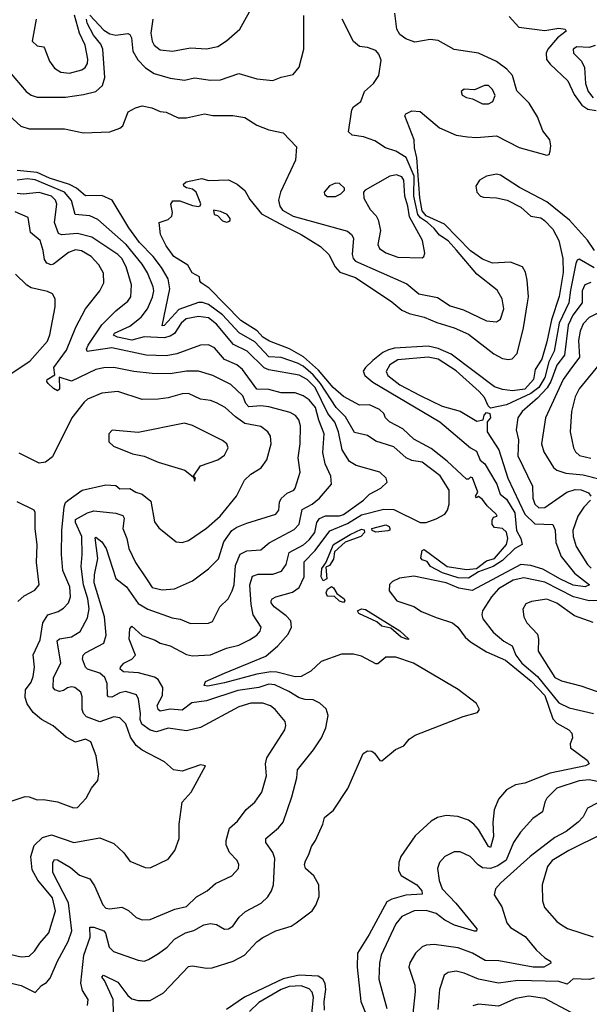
# Model space of a CAD drawing. Extents: x 1552294 to 1694791, y 811929 to 917222.
# Tile 635 of 643: x 1683688 to 1686515, y 899891 to 904782. Entities that reach past the tile are written whole.
import ezdxf

# ---------------------------------------------------------------- set-up
doc = ezdxf.new("R2010")
doc.units = 0

msp = doc.modelspace()

# ---------------------------------------------------------------- linework, layer by layer
at = {"layer": '0CON10XD'}
for points in [[(1684348.6, 904785), (1684339.2, 904715), (1684344.6, 904675), (1684355.3, 904655.3), (1684385, 904631.8), (1684445.4, 904625.4), (1684535, 904642.9), (1684615, 904636.7), (1684671.3, 904648.7), (1684713.7, 904676.3), (1684780, 904735), (1684853.1, 904865)], [(1683769.6, 904785), (1683749.2, 904675), (1683775, 904652), (1683805, 904648), (1683811.3, 904641.3), (1683835, 904575.8), (1683860.5, 904540.5), (1683892.1, 904522.1), (1683935, 904517.1), (1683996.7, 904533.3), (1684012.4, 904545), (1684023.8, 904565), (1684025.7, 904585.7), (1684012.8, 904655), (1683984.5, 904715), (1683960.4, 904805)], [(1684035, 904804.8), (1684105, 904730.2), (1684135, 904712.2), (1684165, 904705.3), (1684225, 904713.1), (1684235, 904708.6), (1684241.9, 904691.9), (1684249.1, 904625), (1684273.3, 904583.3), (1684312.2, 904542.2), (1684355, 904514.1), (1684435, 904491.3), (1684505, 904481.5), (1684555, 904492.7), (1684635, 904481.2), (1684685, 904482.5), (1684775, 904514.5), (1684865, 904487.5), (1684945, 904479.2), (1684985, 904495.7), (1685045, 904510), (1685074.3, 904545.7), (1685098.9, 904635), (1685097.6, 904802.4)], [(1686168.6, 903948.6), (1686075, 904009.3), (1686054.1, 904014.1), (1686004.5, 904005.5), (1685970.9, 903985), (1685951.9, 903955), (1685956.9, 903925), (1685975, 903905.5), (1685990, 903900), (1686055, 903897.8), (1686107.1, 903885), (1686175, 903851.4), (1686225, 903806.6), (1686275, 903797.7), (1686293.5, 903785), (1686335, 903741.6), (1686364, 903685), (1686384.2, 903595), (1686386.4, 903526.4), (1686366.5, 903406.5), (1686328.4, 903291.6), (1686305, 903182.5), (1686279.4, 903095), (1686247.2, 903045), (1686238.9, 902995), (1686195, 902947.3), (1686135, 902938.2), (1686084.4, 902944.4), (1686045, 902958.2), (1685829.8, 903119.8), (1685765, 903149), (1685715, 903159.6), (1685549.1, 903150.9), (1685518, 903142), (1685491.2, 903128.8), (1685441.1, 903088.9), (1685404.5, 903055), (1685393.3, 903036.7), (1685401.2, 903015), (1685441.5, 902981.5), (1685773.1, 902785), (1685925.8, 902655.8), (1685955, 902639.1), (1685973.5, 902593.5), (1685996.2, 902575), (1686015.4, 902545), (1686056.1, 902475), (1686073.3, 902425), (1686105, 902400.8), (1686145, 902332.5), (1686154.4, 902244.4), (1686175.2, 902205.2), (1686181.8, 902175), (1686145, 902154.6), (1686085.3, 902095), (1686038.7, 902065), (1685965, 902038.9), (1685915, 902007.9), (1685865, 902009.6), (1685786.7, 902035), (1685727.8, 902065), (1685711.2, 902091.2), (1685685, 902098.6), (1685679.5, 902109.5), (1685685.6, 902144.4), (1685695, 902150.8), (1685810, 902065), (1685905, 902050), (1685955, 902055.6), (1686005, 902093.2), (1686045.3, 902104.7), (1686105.2, 902174.8), (1686111.8, 902205), (1686105, 902235.6), (1686085, 902254.6), (1686045, 902259.4), (1686033.6, 902273.6), (1686033.9, 902296.1), (1686040, 902310), (1686057.5, 902315), (1686053.3, 902325), (1686007.7, 902367.7), (1685985, 902398.9), (1685965, 902413.3), (1685955, 902407.5), (1685950, 902415), (1685962, 902435), (1685935, 902506.2), (1685925, 902510), (1685915, 902500), (1685905, 902500), (1685809.6, 902589.6), (1685731.2, 902651.2), (1685645, 902698.5), (1685589.2, 902749.2), (1685522.9, 902785), (1685504.2, 902805), (1685496, 902825), (1685474, 902845), (1685425, 902868), (1685375, 902867.5), (1685295, 902910.9), (1685244.2, 902955), (1685171.3, 903041.3), (1685097.1, 903107), (1685026.5, 903146.5), (1684927.5, 903185), (1684895, 903205.3), (1684866, 903236), (1684785, 903287.5), (1684627.6, 903447.6), (1684588.8, 903475), (1684581.2, 903485), (1684580, 903505), (1684544.3, 903524.3), (1684522.1, 903562.1), (1684452.8, 903605), (1684415, 903658), (1684386.2, 903715), (1684380, 903775), (1684425, 903790), (1684443.6, 903806.4), (1684446.7, 903825), (1684437.5, 903865), (1684448.3, 903881.7), (1684483, 903883), (1684545, 903858.8), (1684575, 903853.3), (1684583, 903857), (1684587, 903867), (1684563.3, 903925), (1684545, 903940), (1684515, 903946.7), (1684502.5, 903955), (1684500, 903965), (1684514.2, 903975.8), (1684592.3, 903992.3), (1684625, 903983.8), (1684725, 903986.2), (1684767.5, 903965), (1684805, 903933.3), (1684829.5, 903889.5), (1684887.8, 903817.8), (1685005, 903755.2), (1685084.5, 903715), (1685181.5, 903655), (1685222.5, 903615), (1685254.2, 903554.2), (1685277.2, 903527.2), (1685355, 903500.5), (1685535, 903380.4), (1685585, 903338.7), (1685621.7, 903321.7), (1685695, 903304.1), (1685757.7, 903277.7), (1685845, 903251.9), (1685915, 903220), (1686042.3, 903122.3), (1686085, 903098.8), (1686115, 903093.6), (1686133.1, 903096.9), (1686156.7, 903123.2), (1686188.5, 903251.5), (1686209.4, 903375), (1686213.8, 903405), (1686207.4, 903487.4), (1686198.6, 903528.6), (1686183.6, 903553.6), (1686125, 903577.3), (1686035, 903571.9), (1685985, 903593.1), (1685925, 903633.3), (1685795.9, 903765.9), (1685705, 903808.1), (1685685, 903832.8), (1685673.5, 903896.5), (1685659.5, 904095), (1685647.2, 904145), (1685645.8, 904185), (1685600, 904305), (1685604.2, 904315), (1685635, 904329.1), (1685675, 904325.4), (1685771.8, 904245), (1685855, 904209.1), (1685910.8, 904200.8), (1685955, 904197), (1686055, 904205.3), (1686167.5, 904147.5), (1686305, 904109.5), (1686317, 904113), (1686321.8, 904128.2), (1686325.2, 904155), (1686319.3, 904185), (1686285, 904230.2), (1686258.8, 904298.8), (1686217, 904367), (1686155, 904428.4), (1686134.9, 904504.9), (1686106.7, 904536.8), (1686055, 904574), (1685965, 904615.3), (1685845, 904633.2), (1685765, 904679.4), (1685725, 904682.9), (1685649.1, 904670.9), (1685605, 904686.5), (1685575, 904708.1), (1685559.5, 904735), (1685549.6, 904815)], [(1683615, 904324.4), (1683693.3, 904253.3), (1683735, 904240.5), (1683859.7, 904240.3), (1683909.2, 904239.1), (1684005, 904220), (1684135.7, 904225.7), (1684185, 904243.1), (1684199.2, 904255), (1684226.9, 904325), (1684262.9, 904345), (1684295, 904353.6), (1684343.6, 904343.6), (1684385, 904326.4), (1684415, 904323.3), (1684475, 904294.4), (1684515, 904294.5), (1684605, 904314.6), (1684646.2, 904306.2), (1684745, 904305.3), (1684805, 904296.2), (1684865, 904257.5), (1684925, 904235.5), (1684995, 904219.2), (1685061.2, 904151.2), (1685057.1, 904085), (1684982.3, 903925), (1684972.1, 903885), (1684978.4, 903855), (1684992.5, 903835), (1685045, 903805.6), (1685315, 903730.9), (1685335, 903714.6), (1685345, 903696), (1685337.4, 903615), (1685343.6, 903595), (1685355, 903583.2), (1685610.1, 903470.1), (1685669.6, 903419.6), (1685762, 903402), (1685825, 903360.3), (1685891.3, 903341.3), (1686005, 903285.5), (1686055, 903280.8), (1686075.4, 903294.6), (1686090.5, 903345), (1686082.9, 903395), (1686058.3, 903438.3), (1685957.5, 903517.5), (1685856.3, 903636.3), (1685815, 903684), (1685771.9, 903711.9), (1685744.5, 903745), (1685712.7, 903775), (1685677, 903797), (1685664.1, 903814.1), (1685643.8, 903905), (1685645.3, 904005), (1685606.9, 904096.9), (1685555, 904128.2), (1685504.2, 904145), (1685450.5, 904180.5), (1685395, 904200), (1685337.9, 904207.9), (1685320.6, 904225), (1685335.8, 904335), (1685345, 904349.2), (1685380.8, 904375), (1685398.6, 904425), (1685444.2, 904465), (1685470.8, 904505), (1685481.7, 904581.7), (1685471.1, 904611.1), (1685455, 904629.4), (1685415, 904643.5), (1685375, 904648.8), (1685344.2, 904674.2), (1685287.9, 904785)], [(1683635.5, 904525), (1683720, 904425), (1683745, 904406.7), (1683775, 904396.5), (1683915, 904396.4), (1684005, 904410.8), (1684065, 904425.4), (1684098.8, 904455), (1684109.6, 904495), (1684100.7, 904635), (1684090.7, 904660.7), (1684053.9, 904705), (1684023, 904765), (1684018.6, 904785)], [(1686117.1, 904797.1), (1686165.7, 904745), (1686295, 904728.6), (1686365, 904739.4), (1686395.5, 904735), (1686401.1, 904725), (1686357.3, 904692.7), (1686309.2, 904635), (1686300.5, 904615), (1686303.3, 904585), (1686320.6, 904560.6), (1686408.2, 904478.2), (1686441, 904411), (1686477.8, 904357.8), (1686508, 904338), (1686548.9, 904331.1)], [(1686545, 904653.2), (1686515, 904643.5), (1686453.1, 904646.9), (1686435.6, 904635), (1686436.9, 904615), (1686476.7, 904576.8), (1686491.6, 904545), (1686496.4, 904465), (1686509.8, 904425), (1686535, 904394.4)], [(1685985, 904364.2), (1686015, 904364.3), (1686036, 904375), (1686047.8, 904405), (1686035.4, 904435.4), (1686015.4, 904455.4), (1685994.6, 904455.4), (1685945, 904433.3), (1685895, 904436.2), (1685880, 904425), (1685885, 904407.5), (1685905, 904396.2), (1685935, 904388.8), (1685985, 904364.2)], [(1684153.2, 899846.8), (1684151.1, 899915), (1684109, 900009), (1684094.7, 900025), (1684103.3, 900035), (1684175, 900001.5), (1684224.2, 899934.2), (1684245, 899917.6), (1684275, 899909.4), (1684335, 899909.2), (1684402.2, 899947.8), (1684525, 900077.9), (1684545, 900081.2), (1684615, 900070.3), (1684642.3, 900072.3), (1684747.8, 900105), (1684804.4, 900135.6), (1684865, 900200.4), (1684895, 900222.5), (1684960, 900255), (1685035, 900279.6), (1685060, 900295), (1685139.4, 900355), (1685157.4, 900382.6), (1685173.6, 900426.4), (1685171.9, 900485), (1685148.4, 900528.4), (1685106.7, 900565), (1685101.5, 900585), (1685106.3, 900603.7), (1685123.5, 900635), (1685135.5, 900675), (1685156.2, 900705), (1685193.1, 900785), (1685200.9, 900819.1), (1685245.6, 900855), (1685317, 900963), (1685393, 901137), (1685415, 901149.4), (1685435, 901148.6), (1685448.8, 901138.8), (1685475, 901101.2), (1685485, 901100), (1685553.7, 901156.3), (1685595, 901174.1), (1685621.9, 901208.1), (1685651.6, 901228.4), (1685889.4, 901320.6), (1685960.3, 901339.7), (1685971.1, 901355), (1685955.6, 901385), (1685864.6, 901455), (1685642.9, 901585), (1685555, 901614.4), (1685505.6, 901614.4), (1685465, 901582), (1685455, 901581.4), (1685385, 901619.4), (1685345, 901630), (1685285, 901630.6), (1685185, 901593.6), (1685133.5, 901546.5), (1685085, 901519.5), (1685055, 901517.8), (1684965, 901540.2), (1684935, 901542), (1684865, 901531.6), (1684705, 901487.7), (1684620.9, 901470.9), (1684602.9, 901475), (1684610, 901495), (1684704.3, 901535.7), (1684909.9, 901620.1), (1684968.5, 901671.5), (1685020.3, 901729.7), (1685037.1, 901765), (1685032.9, 901795), (1685010.7, 901820.7), (1684950.9, 901865), (1684935.7, 901885), (1684935.8, 901895), (1684941.2, 901905), (1684960, 901915), (1685042.1, 901937.9), (1685075, 901960.5), (1685100, 902015), (1685100.4, 902089.6), (1685154.3, 902145), (1685227.2, 902242.8), (1685315, 902278.6), (1685385, 902321.7), (1685495, 902350.7), (1685545, 902349.6), (1685675, 902283.8), (1685705, 902284.1), (1685755, 902301.9), (1685797.5, 902325), (1685811.1, 902345), (1685819.2, 902375), (1685819.3, 902445), (1685775, 902515.9), (1685685, 902583.4), (1685635, 902591.6), (1685605.7, 902605.7), (1685545, 902660), (1685455, 902688.2), (1685415, 902716.2), (1685350.5, 902730.5), (1685305, 902808.9), (1685258.3, 902855), (1685180.6, 902975), (1685145, 903017.4), (1685095, 903060.5), (1685067.1, 903075), (1684985, 903103.6), (1684925, 903107.7), (1684855, 903182.3), (1684777.1, 903227.1), (1684695, 903315.2), (1684625, 903367.4), (1684595, 903377.2), (1684575, 903376.8), (1684477, 903343), (1684405, 903263.5), (1684395, 903261.2), (1684432.5, 903445), (1684424.2, 903495), (1684391.6, 903551.6), (1684351, 903605), (1684282.2, 903675), (1684228.7, 903748.7), (1684146.6, 903885), (1684095, 903908), (1684015, 903907.2), (1683968.9, 903945), (1683935, 903963.3), (1683835.9, 903995), (1683775, 904023.4), (1683675, 904033.3)], [(1684023.6, 899885), (1684027.3, 899915), (1683999.4, 899959.4), (1683990.3, 899995), (1684005.3, 900135), (1684037.4, 900225), (1684035.5, 900274.5), (1684055, 900273.5), (1684105.4, 900255), (1684114, 900244), (1684132.2, 900175), (1684153.4, 900153.4), (1684275, 900110), (1684305, 900105.5), (1684327.4, 900112.6), (1684377.1, 900142.9), (1684418.9, 900175), (1684455.9, 900214.1), (1684510.8, 900245), (1684552.8, 900257.2), (1684602, 900285), (1684635, 900292.2), (1684665, 900287.1), (1684705, 900264.2), (1684725, 900265.7), (1684745, 900279.2), (1684777.2, 900322.8), (1684808.5, 900351.5), (1684887, 900393), (1684919.4, 900425), (1684938.5, 900455), (1684947.5, 900485), (1684954.6, 900615), (1684944.7, 900644.7), (1684910, 900695), (1684910, 900715), (1684973.2, 900766.8), (1684995.5, 900795), (1685039.3, 900920.7), (1685063.8, 901015), (1685066.5, 901055), (1685146.7, 901155), (1685185.8, 901214.2), (1685206.9, 901265), (1685218.9, 901325), (1685209.1, 901359.1), (1685177.2, 901387.2), (1685145, 901402.7), (1685105, 901404.6), (1685075, 901413.6), (1685024.5, 901445), (1684955, 901477), (1684925, 901480.4), (1684875, 901464.1), (1684770.1, 901449.9), (1684615, 901398.6), (1684542, 901388), (1684495, 901352.3), (1684435, 901356.1), (1684385, 901347.6), (1684374.3, 901355), (1684370.7, 901375), (1684397.3, 901425), (1684397.9, 901465), (1684374.4, 901504.4), (1684356.1, 901516.1), (1684276.6, 901536.6), (1684203.1, 901543.1), (1684185.6, 901555), (1684187.5, 901565), (1684204.3, 901585.7), (1684245, 901604.5), (1684263.3, 901625), (1684230.5, 901705), (1684234.7, 901755.3), (1684245, 901769.4), (1684295, 901723.1), (1684360.3, 901700.3), (1684385, 901684.6), (1684435, 901671.8), (1684515, 901629.2), (1684545, 901622), (1684635, 901627.5), (1684715, 901659.2), (1684775, 901674.7), (1684828.3, 901701.8), (1684865.5, 901725), (1684880.9, 901745), (1684886.4, 901765), (1684846.2, 901825), (1684836.1, 901876.1), (1684830.9, 901975), (1684843.2, 902016.8), (1684871.8, 902028.2), (1684945, 902026.8), (1684987, 902043), (1685010.6, 902075), (1685024.7, 902135), (1685096.8, 902173.2), (1685125, 902198.4), (1685152.6, 902235), (1685162, 902285), (1685175.7, 902304.3), (1685205, 902316.9), (1685275, 902318), (1685295, 902323.6), (1685394.7, 902395), (1685425, 902424.6), (1685480.8, 902455), (1685511.4, 902485), (1685507.1, 902505), (1685476.2, 902535), (1685357.3, 902567.3), (1685325, 902587.5), (1685287.9, 902645), (1685270.3, 902735), (1685252.2, 902782.2), (1685217.7, 902825), (1685153.9, 902955), (1685115.2, 902995), (1685075, 903016.9), (1684925, 903042.5), (1684902, 903052), (1684817.2, 903135), (1684749, 903169), (1684665, 903269.4), (1684625, 903300.9), (1684575, 903308.1), (1684514.6, 903295.4), (1684488.6, 903275), (1684456.2, 903223.8), (1684435, 903209.8), (1684405, 903200.9), (1684305, 903206.6), (1684245, 903190.6), (1684172.9, 903205), (1684152.5, 903215), (1684158.1, 903225), (1684235, 903259.3), (1684290.9, 903305), (1684322.6, 903345), (1684346.2, 903403.9), (1684353, 903435), (1684350.5, 903455), (1684322, 903525), (1684295, 903567.5), (1684215.6, 903665), (1684075, 903789.4), (1684035, 903807.5), (1683962.3, 903815), (1683945, 903884.6), (1683910.5, 903925), (1683765, 903987.3), (1683725, 903991.2), (1683675, 903985.1)], [(1685255, 903904.4), (1685282.3, 903917.7), (1685300, 903935), (1685300, 903945), (1685275, 903968.6), (1685255, 903969.4), (1685225, 903957.1), (1685199.2, 903925), (1685201.2, 903915), (1685214.5, 903904.5), (1685255, 903904.4)], [(1685685, 903599.2), (1685694.3, 903605.7), (1685698.3, 903621.7), (1685687.4, 903685), (1685622.6, 903802.6), (1685615.2, 903855), (1685599.6, 903905), (1685595.3, 903985), (1685585, 904002.2), (1685558.5, 904011.5), (1685525, 904004.4), (1685403.3, 903935), (1685394, 903925), (1685395.8, 903895), (1685428.3, 903838.3), (1685457.8, 903807.8), (1685467.9, 903787.9), (1685479.1, 903735), (1685465.6, 903665), (1685474.3, 903645), (1685505, 903623.8), (1685565, 903602.5), (1685685, 903599.2)], [(1684094.6, 903265.4), (1684165, 903336.2), (1684225, 903383.6), (1684238.9, 903405), (1684242.5, 903465), (1684216.4, 903555), (1684195.2, 903595), (1684175, 903615.7), (1684045, 903702.2), (1683975, 903719.3), (1683895, 903714.1), (1683880.2, 903720.2), (1683861.1, 903775), (1683872.2, 903865), (1683865, 903885.9), (1683845, 903904.8), (1683785, 903924.4), (1683705, 903914.8), (1683675, 903918.8)], [(1686540.9, 903635), (1686507, 903687), (1686416.4, 903786.4), (1686305, 903876.7), (1686168.6, 903948.6)], [(1683645, 900138.2), (1683695, 900126.9), (1683735, 900130), (1683761.8, 900155), (1683787.7, 900195), (1683831.5, 900245), (1683865.7, 900355), (1683849.8, 900419.8), (1683777.9, 900507.9), (1683749.2, 900559.2), (1683742.1, 900625), (1683760.2, 900679.8), (1683801.2, 900718.8), (1683845, 900732.7), (1683956.1, 900693.9), (1684085, 900717.5), (1684155, 900689.4), (1684203.9, 900643.9), (1684235, 900602), (1684310, 900570), (1684335, 900568.6), (1684425, 900611.2), (1684458.1, 900655), (1684479.2, 900715), (1684479.4, 900785), (1684494.3, 900895.7), (1684539.2, 900945), (1684610, 901075), (1684585, 901080), (1684495, 901048.6), (1684451.2, 901055), (1684406, 901095), (1684295, 901153.6), (1684265.8, 901175.8), (1684238.3, 901218.3), (1684214.7, 901284.7), (1684185, 901313.8), (1684155, 901318.4), (1684085, 901293.7), (1684018.9, 901318.9), (1684004.7, 901335), (1683997.8, 901355), (1683998.2, 901418.2), (1683990.9, 901440.9), (1683961.2, 901465), (1683945, 901468.2), (1683925, 901462.7), (1683905, 901448.9), (1683885, 901444.3), (1683862.8, 901452.8), (1683853.5, 901465), (1683855.9, 901515), (1683891.8, 901585), (1683873.9, 901696.1), (1683885, 901706.1), (1683945, 901716.7), (1683987.3, 901742.7), (1684025, 901810), (1684032.1, 901855), (1684026, 901905), (1684003.7, 901975), (1683992.9, 902065), (1683998.5, 902125), (1683995.6, 902215), (1683964, 902285), (1683965, 902299.5), (1684025, 902332.5), (1684055, 902342.4), (1684165, 902330), (1684198.8, 902318.8), (1684205.9, 902305), (1684199.6, 902255), (1684218.9, 902205), (1684229.1, 902155), (1684262.5, 902085), (1684320, 902000), (1684345, 901962.1), (1684395, 901949.3), (1684456.2, 901955), (1684545, 901994.4), (1684625, 902054), (1684675, 902104.5), (1684701.6, 902188.4), (1684740.7, 902245), (1684765, 902261.2), (1684815, 902280.9), (1684960, 902325), (1684974.4, 902345), (1684977.1, 902385), (1684985.9, 902404.1), (1685015, 902429.2), (1685048.1, 902445), (1685054.4, 902455), (1685079.6, 902535), (1685070, 902605), (1685080.4, 902675), (1685081.9, 902765), (1685073.2, 902795), (1685056.4, 902815), (1685030.3, 902830.3), (1684925, 902859.4), (1684885, 902863.6), (1684825, 902858.4), (1684809.8, 902875), (1684795, 902913.1), (1684735, 902969.3), (1684647.1, 903015), (1684575.2, 903035.2), (1684515, 903036.5), (1684435, 903023.2), (1684345, 903024.8), (1684255, 903034.3), (1684155, 903054.7), (1684105, 903053.1), (1684065.9, 903044.1), (1683945, 902987), (1683883.7, 903006.3), (1683885, 902946), (1683875, 902938.9), (1683855, 902950), (1683828.2, 902975), (1683821.8, 902985), (1683824.5, 902995), (1683862.4, 903017.6), (1683857.3, 903055), (1683919.3, 903140.7), (1683965.8, 903255), (1684013.8, 903345), (1684085.7, 903434.3), (1684105.9, 903475), (1684102.9, 903522.9), (1684080, 903565), (1684041.8, 903605), (1683995, 903634.1), (1683965, 903638.8), (1683929.1, 903625), (1683855, 903567.2), (1683843.9, 903563.9), (1683823.1, 903573.1), (1683810.7, 903590.7), (1683804.8, 903635), (1683788.7, 903685), (1683740.4, 903725), (1683729.2, 903799.1), (1683665, 903827.9)], [(1684715, 903776.7), (1684725, 903780), (1684732.5, 903785), (1684733.3, 903795), (1684717.5, 903815), (1684685, 903830), (1684650, 903835), (1684652.5, 903815), (1684668.8, 903808.8), (1684695, 903783.3), (1684715, 903776.7)], [(1686539.5, 903549.5), (1686465, 903592.2), (1686455, 903587.5), (1686448.8, 903571.2), (1686422.4, 903437.6), (1686414.3, 903375), (1686365.9, 903275), (1686341, 903135), (1686315, 903082.5), (1686295, 903003.8), (1686265.1, 902955), (1686225.8, 902925), (1686105, 902869.4), (1686025, 902852.4), (1686013.4, 902863.4), (1685995, 902905.3), (1685968, 902935), (1685855, 903037.1), (1685765, 903095.2), (1685715.2, 903104.8), (1685565, 903092.5), (1685525, 903066.8), (1685507.5, 903035), (1685515.4, 903015), (1685575, 902968.5), (1685675.3, 902915), (1685785, 902862.5), (1685875, 902837.4), (1685956.9, 902786.9), (1685987.8, 902795), (1685993.3, 902816.7), (1686005, 902830.4), (1686021.9, 902825), (1686024.3, 902805), (1686008.5, 902785), (1686008.9, 902735), (1686065.6, 902645.6), (1686111.7, 902505), (1686195, 902325.6), (1686245, 902278.2), (1686335, 902273.5), (1686346, 902246), (1686349.8, 902185), (1686375, 902115.4), (1686442.5, 902032.5), (1686516.4, 901975), (1686495, 901964.8), (1686435, 901973.7), (1686372.8, 902002.8)], [(1683605, 902997.1), (1683738.5, 903085), (1683825, 903185.7), (1683837.2, 903217.2), (1683863.3, 903355), (1683864.2, 903395), (1683849.7, 903419.7), (1683825, 903431.9), (1683745, 903449.5), (1683722.9, 903462.9), (1683667.3, 903517.3)], [(1686523.1, 903476.9), (1686492.5, 903465), (1686480.7, 903435), (1686479.8, 903375), (1686434.1, 903315), (1686411, 903265), (1686392.9, 903115), (1686355, 903065.8), (1686324.3, 902985), (1686306.3, 902953.7), (1686258.3, 902901.7), (1686182.2, 902835), (1686160.5, 902805), (1686153.2, 902745), (1686164.2, 902695), (1686161.1, 902615), (1686234.1, 902465), (1686234.7, 902405), (1686245, 902374.5), (1686265, 902357.2), (1686295, 902359.2), (1686404.3, 902435.7), (1686445, 902447.5), (1686475, 902445.7), (1686511.7, 902431.8), (1686523.9, 902415)], [(1686615, 903354.6), (1686515, 903301.8), (1686485, 903270.8), (1686470.4, 903235), (1686461.9, 903188.1), (1686467.5, 903105), (1686418.2, 903041.8), (1686385.2, 902995), (1686298, 902805), (1686278.5, 902675), (1686290, 902635), (1686337.8, 902557.8), (1686354.7, 902544.7), (1686398.5, 902528.5), (1686485, 902520.6), (1686569.5, 902499.5)], [(1683645, 899995.3), (1683694.2, 899984.2), (1683765, 899950), (1683795, 899984.2), (1683820.2, 899999.8), (1683839.1, 900020.9), (1683875.3, 900105), (1683927.4, 900202.6), (1683946, 900255), (1683929.2, 900395), (1683851.5, 900545), (1683852.2, 900595), (1683860.5, 900609.5), (1683875, 900609.1), (1683939.6, 900569.6), (1683985, 900531.9), (1684035, 900514.4), (1684059.4, 900479.4), (1684100.9, 900385), (1684115, 900368.1), (1684135, 900364.6), (1684195, 900372.5), (1684227.2, 900357.2), (1684265, 900322), (1684295, 900310), (1684335, 900311.8), (1684457.1, 900362.9), (1684515, 900376.5), (1684565, 900424.5), (1684617.5, 900455), (1684659.3, 900490.7), (1684740.9, 900529.1), (1684774, 900565), (1684776, 900585), (1684768, 900605), (1684728.6, 900645), (1684713.2, 900683.2), (1684711.9, 900705), (1684730, 900765), (1684769.4, 900800.6), (1684811.7, 900858.3), (1684855.7, 900895), (1684888.9, 900945), (1684912.5, 901025), (1684907.9, 901085), (1684913.8, 901115), (1685003.8, 901255), (1685009.6, 901275), (1685005.4, 901295), (1684956.2, 901355), (1684932.8, 901372.8), (1684895, 901386.2), (1684835, 901386.8), (1684775, 901369.3), (1684585, 901266.2), (1684515, 901249.7), (1684425, 901262.6), (1684366.1, 901243.9), (1684335, 901252.5), (1684293.2, 901283.2), (1684286.1, 901305), (1684287.6, 901335), (1684277.2, 901407.2), (1684267.3, 901427.3), (1684215, 901445.2), (1684185, 901437.8), (1684145, 901416.9), (1684128.8, 901418.8), (1684124, 901425), (1684122.4, 901485), (1684110.9, 901515), (1684085, 901535.8), (1684024.5, 901555), (1684014.7, 901565), (1683999.5, 901605), (1684002.5, 901625), (1684013.7, 901636.3), (1684104.5, 901685), (1684116.5, 901725), (1684108.9, 901815), (1684057.1, 901985), (1684058.4, 902025), (1684074.8, 902105), (1684062.2, 902207.8), (1684065, 902212), (1684095, 902187.7), (1684117.1, 902155), (1684165, 902006.7), (1684217.5, 901965), (1684275, 901882.5), (1684323.5, 901853.5), (1684445, 901810.4), (1684485, 901803.6), (1684535, 901781.8), (1684625, 901784.5), (1684645, 901792.9), (1684680.5, 901865), (1684722.5, 901905), (1684742.9, 901945), (1684751.6, 901975), (1684759.3, 902070.7), (1684782.5, 902127.5), (1684815, 902142.9), (1684885, 902148.5), (1684926.7, 902183.3), (1685050.3, 902249.7), (1685074.8, 902275.2), (1685090.6, 902349.4), (1685139.6, 902375), (1685176.2, 902405), (1685235, 902474), (1685231.5, 902515), (1685204.7, 902575), (1685192.1, 902632.1), (1685199.3, 902725), (1685172.2, 902792.2), (1685156.3, 902855), (1685125, 902892.9), (1685095, 902913.6), (1685055, 902928.2), (1684985, 902929.1), (1684925, 902945.7), (1684865, 902946.7), (1684794, 903045), (1684765, 903066.8), (1684705, 903094.1), (1684655, 903152.1), (1684625, 903166), (1684585, 903165.4), (1684468.1, 903121.9), (1684415, 903111.7), (1684315, 903114.8), (1684145, 903152.2), (1684023.1, 903133.1), (1684020, 903145), (1684027.6, 903165), (1684094.6, 903265.4)], [(1686577.1, 903085), (1686465, 902947.5), (1686445, 902908.6), (1686426.8, 902835), (1686419.7, 902735), (1686436.2, 902655), (1686446.5, 902635), (1686466.4, 902616.4), (1686523.7, 902603.6)], [(1683635, 900896), (1683715, 900923.1), (1683735, 900922.2), (1683775, 900906.5), (1683805, 900907.8), (1683875, 900896.4), (1683955, 900866.5), (1683975, 900867.8), (1684017.5, 900915), (1684044.2, 900965), (1684075, 901002.5), (1684081.2, 901035), (1684067.1, 901125), (1684041.2, 901195), (1684015, 901207.5), (1683965, 901193.5), (1683918.5, 901218.5), (1683853.6, 901273.6), (1683796.1, 901306.1), (1683755, 901340), (1683725, 901384), (1683714.5, 901415), (1683717.2, 901452.8), (1683745, 901491.4), (1683755, 901520), (1683760.8, 901565), (1683753.7, 901626.3), (1683789.2, 901700.9), (1683802.4, 901785), (1683826.5, 901825), (1683878.3, 901841.7), (1683905, 901858.2), (1683929.2, 901885), (1683939.7, 901915), (1683936.2, 901965), (1683902.5, 902045), (1683895.3, 902125), (1683896.7, 902245), (1683908.1, 902361.9), (1683915, 902383.3), (1683926.6, 902393.4), (1683997.5, 902445), (1684115, 902472.1), (1684165, 902468.6), (1684185, 902451.2), (1684235, 902453.5), (1684264.7, 902434.7), (1684295.8, 902425.7), (1684339.4, 902389.4), (1684357.4, 902287.4), (1684377.9, 902257.9), (1684465, 902187.5), (1684495, 902184.4), (1684525.4, 902194.6), (1684615, 902255.5), (1684682.5, 902315), (1684764.3, 902415.7), (1684803.5, 902495), (1684834.3, 902525), (1684885.7, 902555), (1684914.6, 902595.4), (1684935.4, 902675.4), (1684932.9, 902712.9), (1684920, 902735), (1684885, 902761.1), (1684805, 902776.5), (1684759.1, 902809.1), (1684707.5, 902855), (1684665, 902878.9), (1684635, 902891.1), (1684585, 902897.5), (1684525, 902924.6), (1684495, 902923.3), (1684425, 902904.1), (1684375, 902897.3), (1684295.3, 902894.7), (1684175, 902935.3), (1684095, 902927.4), (1684025, 902896.6), (1684007.3, 902882.7), (1683946.2, 902805), (1683850.1, 902609.9), (1683815, 902584.6), (1683785, 902579.4), (1683685, 902629.3)], [(1684555, 902490), (1684560, 902505), (1684550, 902515), (1684586, 902565), (1684671.2, 902595), (1684705, 902618.8), (1684722.9, 902655), (1684715.8, 902675), (1684695, 902690.8), (1684545.3, 902765.3), (1684505, 902777.1), (1684275, 902730.9), (1684146.4, 902743.6), (1684130, 902725), (1684130, 902685), (1684153, 902663), (1684247.5, 902625), (1684305, 902613.3), (1684375, 902583.9), (1684507.5, 902545), (1684550, 902510), (1684555, 902490)], [(1683677.9, 901892.1), (1683709.8, 901920.2), (1683762.6, 901947.4), (1683784.4, 901975), (1683770.8, 902085), (1683773.6, 902173.6), (1683764.6, 902254.6), (1683764.4, 902334.4), (1683759.2, 902345), (1683675, 902387.1)], [(1686520.9, 902395), (1686488.8, 902361.2), (1686457.8, 902315), (1686433.8, 902245), (1686435.3, 902215), (1686449.5, 902165), (1686505.9, 902075), (1686525, 902056.9)], [(1685455, 902236.5), (1685437.5, 902245), (1685436, 902255), (1685505, 902273.4), (1685521.8, 902265), (1685525.5, 902255), (1685524.4, 902245.6), (1685515, 902242.7), (1685455, 902236.5)], [(1685195, 901994.5), (1685183.5, 902013.5), (1685188.1, 902055), (1685206.9, 902083.1), (1685244.7, 902175), (1685327.8, 902225), (1685385, 902250.8), (1685397.8, 902247.8), (1685399.5, 902235), (1685381.4, 902215), (1685303.1, 902186.9), (1685250.8, 902139.2), (1685245, 902101.4), (1685225, 902071.4), (1685208, 902062), (1685212.9, 902005), (1685195, 901994.5)], [(1686372.8, 902002.8), (1686285, 902053.1), (1686225, 902070), (1686175, 902075.8), (1685933.4, 901946.6), (1685867.7, 901957.7), (1685805.4, 901985), (1685645, 902018), (1685573.1, 902006.9), (1685539.1, 901990.9), (1685523.6, 901976.4), (1685521.5, 901945), (1685560.4, 901895), (1685645, 901866.1), (1685682.4, 901842.4), (1685755, 901812.4), (1685835.7, 901785.7), (1685862.9, 901765), (1685899.3, 901715), (1685925, 901691.2), (1686005, 901642.3), (1686099.7, 901599.7), (1686226.6, 901496.6), (1686295, 901425), (1686335, 901308.7), (1686355, 901287.3), (1686413.1, 901255), (1686428.1, 901238.1), (1686431.5, 901215), (1686420, 901185), (1686421.5, 901165), (1686505, 901103.2), (1686515.3, 901085), (1686496.2, 901075), (1686320.5, 901039.5), (1686195, 900990), (1686148.9, 900981.1), (1686104.6, 900955.4), (1686065, 900910), (1686043.9, 900856.1), (1686036.6, 900793.4), (1686039.2, 900725), (1686025, 900670), (1686015, 900674.2), (1685965, 900758.5), (1685942.9, 900785), (1685915, 900806.2), (1685863.3, 900823.3), (1685805, 900828.2), (1685761.4, 900818.6), (1685729.8, 900800.2), (1685651.7, 900728.3), (1685580.6, 900625), (1685570.3, 900595), (1685567.6, 900555), (1685581.1, 900531.1), (1685660, 900485), (1685684.1, 900455), (1685685, 900438.6), (1685605, 900433.1), (1685535, 900413.1), (1685511, 900399), (1685422.7, 900237.3), (1685364.3, 900145), (1685363.5, 900075), (1685381.9, 899905), (1685448.6, 899738.6)], [(1685295, 901886), (1685275, 901893.8), (1685248.3, 901918.3), (1685215, 901916.2), (1685209.1, 901935), (1685215, 901952.5), (1685235, 901966), (1685245, 901960), (1685261.5, 901931.5), (1685299.2, 901905), (1685302.5, 901895), (1685295, 901886)], [(1686575, 901896.3), (1686515, 901894.9), (1686436.7, 901915), (1686295, 901987.8), (1686191, 902009), (1686137.2, 901997.2), (1686065.3, 901955), (1686029.1, 901915), (1685985.4, 901845), (1685981.5, 901825), (1685986.5, 901805), (1686038.7, 901738.7), (1686091.9, 901695), (1686131.9, 901671.9), (1686150.7, 901625), (1686179.7, 901585), (1686259, 901519), (1686365, 901388.4), (1686415, 901362.9), (1686536.2, 901335)], [(1686535, 901786.7), (1686441.2, 901821.2), (1686355, 901882.7), (1686305, 901904), (1686228.7, 901891.3), (1686200.2, 901879.8), (1686185.5, 901854.5), (1686190, 901815), (1686205.8, 901785.8), (1686258.7, 901728.7), (1686263.8, 901705), (1686262.1, 901645), (1686345, 901513.9), (1686377.7, 901497.7), (1686473.6, 901473.6), (1686555, 901444.1)], [(1685615, 901702.9), (1685581.4, 901715), (1685529.5, 901759.5), (1685485, 901768.5), (1685460, 901790), (1685371.7, 901831.7), (1685364.3, 901845), (1685385, 901855.3), (1685405, 901851.2), (1685575, 901746.2), (1685620, 901705), (1685615, 901702.9)], [(1686590.6, 900990.6), (1686515, 901005.2), (1686465, 901000.7), (1686355, 900964), (1686305.3, 900914.7), (1686294.5, 900895), (1686282.8, 900847.2), (1686235, 900813.1), (1686173.5, 900746.5), (1686139.6, 900695), (1686103.4, 900606.6), (1686062.1, 900577.9), (1686025, 900565.8), (1685985, 900568.6), (1685963, 900583), (1685924.3, 900625), (1685875, 900648.9), (1685845, 900647.8), (1685798.6, 900625), (1685771.4, 900595), (1685762.2, 900565), (1685770.4, 900505), (1685784.7, 900465), (1685853, 900393), (1685957.5, 900265), (1685955.6, 900254.4), (1685945, 900253.6), (1685846.2, 900283.8), (1685798, 900308), (1685755, 900342.4), (1685705, 900356.5), (1685645.7, 900354.3), (1685585, 900326.2), (1685555, 900290.8), (1685482.2, 900135), (1685474.1, 900095), (1685470.9, 900015), (1685509.7, 899869.7)], [(1686555, 900890.4), (1686505.7, 900865), (1686485, 900822), (1686460.6, 900795), (1686400.1, 900749.9), (1686345, 900719.3), (1686221.3, 900625), (1686076.1, 900493.9), (1686049.4, 900465), (1686043.3, 900435), (1686080.5, 900375), (1686105.4, 900295), (1686125, 900272.3), (1686197.3, 900227.3), (1686251.9, 900161.9), (1686295, 900121.4), (1686323.3, 900105), (1686324, 900095), (1686290, 900075), (1686236.7, 900075), (1686066.1, 900106.1), (1685999.1, 900109.1), (1685935, 900144.7), (1685865, 900171.8), (1685745, 900187.1), (1685706, 900184), (1685685, 900175.5), (1685652.7, 900145), (1685625, 900097.5), (1685618.8, 900075), (1685648.8, 899985), (1685650.8, 899955), (1685638.6, 899845)], [(1686585, 900739.4), (1686413.1, 900655), (1686330.5, 900605), (1686307.5, 900575), (1686282.2, 900485), (1686283.1, 900405), (1686292.3, 900372.3), (1686355, 900301.4), (1686377.1, 900285), (1686407.9, 900267.9), (1686535.3, 900225.3)], [(1686538.9, 900021.1), (1686515, 900014.6), (1686435, 900017.1), (1686405, 899990.4), (1686363.8, 900003.8), (1686161, 900009), (1686065, 899995.8), (1685965, 900015.8), (1685895, 900045.9), (1685855.3, 900054.7), (1685815, 900048.7), (1685794.6, 900035), (1685771.8, 899965), (1685763.1, 899865)], [(1685200.8, 899860.8), (1685198.5, 899905), (1685207.7, 899965), (1685204.2, 899994.2), (1685193.3, 900015), (1685170.1, 900030.1), (1685074.6, 900035.4), (1684995, 900017.5), (1684803, 899927), (1684714.7, 899865)], [(1685131.7, 899775), (1685146.8, 899926.8), (1685140.3, 899950.3), (1685125, 899968.2), (1685085, 899982.6), (1685025, 899979.7), (1684985.7, 899964.3), (1684875, 899899), (1684829.2, 899855)], [(1686425, 899850), (1686295, 899918.8), (1686215, 899931.9), (1686150.4, 899919.6), (1686065, 899881.8), (1685965, 899891.1), (1685937.3, 899882.7)]]:
    msp.add_lwpolyline(points, dxfattribs=at)

doc.saveas('drawing.dxf')
